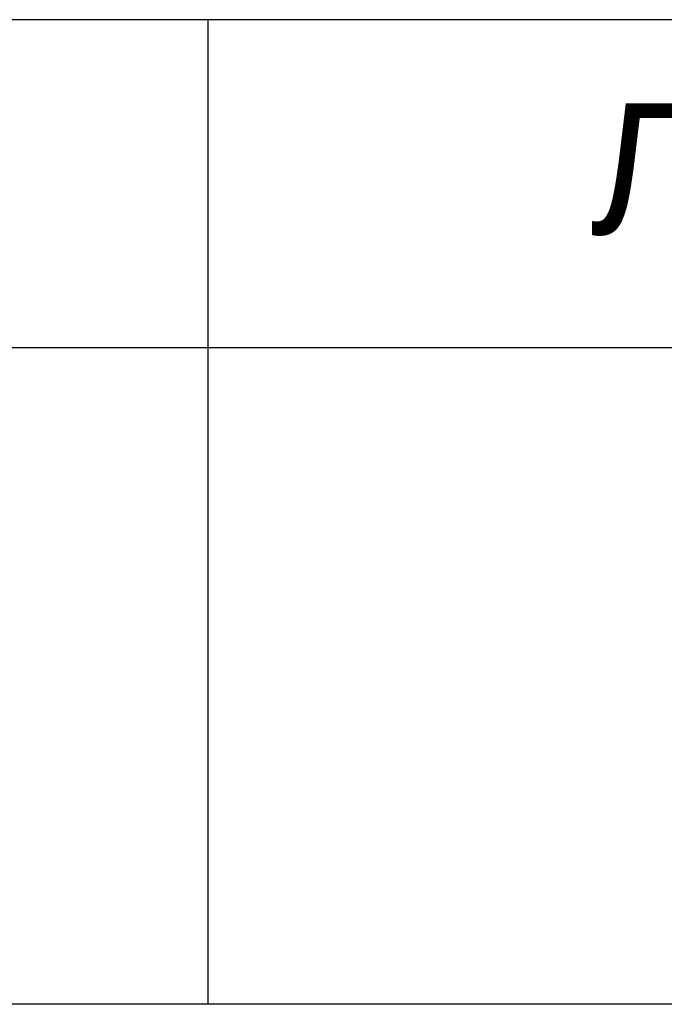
# Model space of a CAD drawing. Header units: millimetres. Extents: x -33345 to 4712671, y -3392 to 121473.
# Tile 917 of 1056: x 3689200 to 3690182, y 46501 to 48001. Entities that reach past the tile are written whole.
import ezdxf

# ---------------------------------------------------------------- set-up
doc = ezdxf.new("R2010")
doc.units = ezdxf.units.MM
doc.layers.add('Текст', color=7, linetype='Continuous', lineweight=20)
doc.styles.add('X-U-RW-01$0$StyleROMANS', font='GOTHIC.TTF')

# ---------------------------------------------------------------- blocks, each defined once
blk = doc.blocks.new('medgor')
at = {"ltscale": 25}
for p, q in [((-43992634.1, 22932074.8), (-44011134.1, 22932074.8)), ((-43994634.1, 22930574.8), (-43994634.1, 22932074.8)), ((-43992634.1, 22931574.8), (-43997634.1, 22931574.8)), ((-43992634.1, 22930574.8), (-44011134.1, 22930574.8))]:
    blk.add_line(p, q, dxfattribs=at)
at = {"layer": 'Текст', "insert": (-43993615.7, 22931744.8), "char_height": 200, "width": 748.42, "attachment_point": 8, "style": 'X-U-RW-01$0$StyleROMANS'}
blk.add_mtext('Листов', dxfattribs=at)

msp = doc.modelspace()

# ---------------------------------------------------------------- block references
msp.add_blockref('medgor', (47684121.048, -22884073.497, 1359241.5))

doc.saveas('drawing.dxf')
